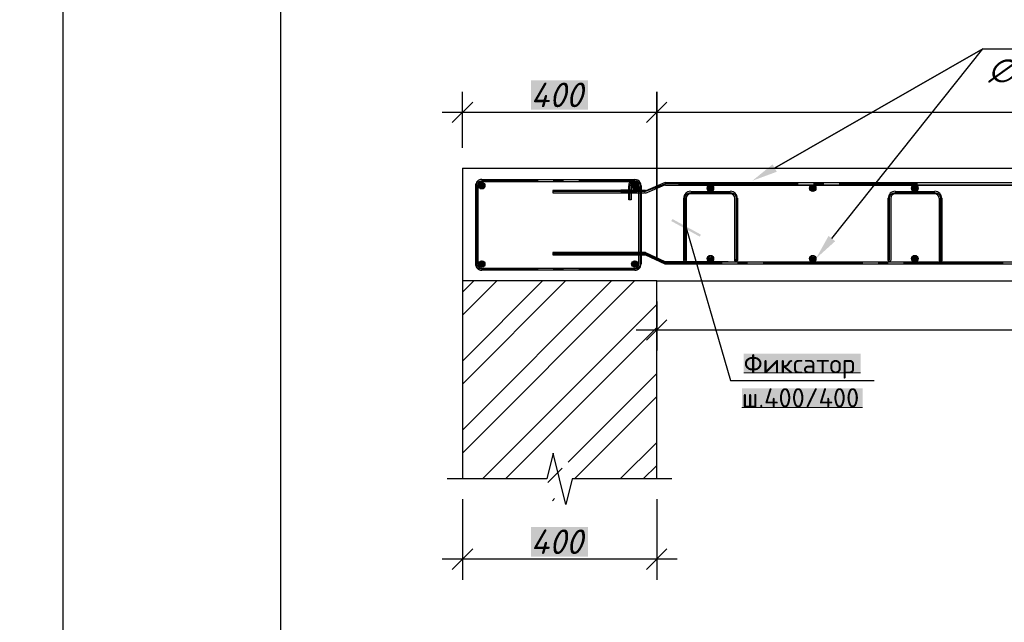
# Model space of a CAD drawing. Header units: millimetres. Extents: x 363306 to 7757304, y 1022887 to 1207196.
# Tile 630 of 656: x 2169090 to 2178129, y 1065381 to 1070910. Entities that reach past the tile are written whole.
import ezdxf

# ---------------------------------------------------------------- set-up
doc = ezdxf.new("R2010")
doc.units = ezdxf.units.MM
for name, color, linetype in [('0 @ 100', 7, 'Continuous'), ('PDF3_0', 7, 'Continuous'), ('PDF3__Армирования', 1, 'Continuous'), ('PDF3_Text', 7, 'Continuous')]:
    doc.layers.add(name, color=color, linetype=linetype)
doc.layers.add('ACO-текст', color=7, linetype='Continuous', lineweight=20)
doc.layers.add('PDF3_.', color=7, linetype='Continuous', true_color=0x003366)
doc.layers.add('PDF3__ось', color=7, linetype='Continuous', true_color=0x989898)
doc.styles.add('iso', font='isocpeur.TTF')
doc.styles.add('PDF ISOCPEUR', font='isocpeur.TTF')
doc.styles.add('PDF ISOCPEUR Italic', font='isocpeui.ttf')
doc.styles.add('ГОСТ 2.304', font='isocpeui.ttf')

msp = doc.modelspace()

# ---------------------------------------------------------------- linework, layer by layer
at = {"color": 5}
msp.add_lwpolyline([(2169488.103, 1088678.072), (2211488.103, 1088678.072), (2211488.103, 1058978.072), (2169488.103, 1058978.072)], close=True, dxfattribs=at)
at = {"color": 5, "lineweight": 30}
msp.add_lwpolyline([(2171488.103, 1088178.072), (2210988.103, 1088178.072), (2210988.103, 1059478.072), (2171488.103, 1059478.072)], close=True, dxfattribs=at)
at = {"layer": 'PDF3_.', "lineweight": 0, "elevation": 0}
for points in [[(2173154.507, 1068409.18), (2173258.538, 1068513.211)], [(2173154.507, 1067777.774), (2173889.944, 1068513.211)], [(2173154.507, 1067144.924), (2174522.794, 1068513.211)], [(2173154.507, 1068198.23), (2173469.488, 1068513.211)], [(2173154.507, 1067566.824), (2174100.894, 1068513.211)], [(2173154.507, 1066933.973), (2174732.3, 1068513.211)], [(2173339.45, 1066698.46), (2174937.471, 1068296.481)], [(2173550.4, 1066698.46), (2174937.471, 1068085.531)], [(2174124.012, 1066851.616), (2174937.471, 1067663.63)], [(2174181.806, 1066698.46), (2174937.471, 1067454.125)], [(2174603.707, 1066698.46), (2174937.471, 1067032.224)], [(2174814.657, 1066698.46), (2174937.471, 1066821.274)], [(2173937.624, 1066663.784), (2174070.552, 1066796.711)], [(2173979.525, 1066494.734), (2173999.753, 1066516.407)]]:
    msp.add_lwpolyline(points, dxfattribs=at)
at = {"layer": 'PDF3_0', "lineweight": 25, "elevation": 0}
for points in [[(2177931.23, 1070641.496), (2176019.674, 1069547.734)], [(2174937.471, 1070247.048), (2174937.471, 1068701.043)], [(2175031.387, 1070153.132), (2174843.554, 1069965.3)]]:
    msp.add_lwpolyline(points, close=True, dxfattribs=at)
for points in [[(2176545.605, 1068901.879), (2177931.23, 1070641.496), (2177941.344, 1070641.496), (2179548.034, 1070641.496)], [(2173154.507, 1069734.121), (2173154.507, 1070247.048)], [(2173248.424, 1070153.132), (2173060.591, 1069965.3)], [(2175125.303, 1070059.216), (2172966.675, 1070059.216)], [(2186388.024, 1070059.216), (2174749.638, 1070059.216)], [(2174937.471, 1068323.933), (2174937.471, 1067874.58)], [(2175031.387, 1068156.329), (2174843.554, 1067968.497)], [(2188264.903, 1068062.413), (2174749.638, 1068062.413)], [(2175077.622, 1066698.46), (2174937.471, 1066698.46), (2174163.023, 1066698.46), (2174103.784, 1066462.947), (2173986.749, 1066932.529), (2173928.955, 1066698.46), (2173154.507, 1066698.46), (2173012.911, 1066698.46)], [(2174937.471, 1066698.46), (2174937.471, 1066698.46)], [(2173154.507, 1066510.628), (2173154.507, 1065772.302)], [(2174937.471, 1066510.628), (2174937.471, 1065772.302)], [(2173248.424, 1066054.051), (2173060.591, 1065866.218)], [(2174843.554, 1065866.218), (2175031.387, 1066054.051)], [(2175125.303, 1065960.135), (2172966.675, 1065960.135)]]:
    msp.add_lwpolyline(points, dxfattribs=at)
at = {"layer": 'PDF3_0', "lineweight": 30, "elevation": 0}
for points in [[(2173154.507, 1069546.289), (2173154.507, 1068514.655)], [(2188077.071, 1069543.399), (2173154.507, 1069543.399)], [(2174937.471, 1066698.46), (2174937.471, 1068514.655), (2173154.507, 1068514.655), (2173154.507, 1066698.46)], [(2188077.071, 1068510.321), (2174937.471, 1068510.321)]]:
    msp.add_lwpolyline(points, dxfattribs=at)
at = {"layer": 'PDF3_0', "color": 251, "lineweight": 20, "true_color": 0x636466, "elevation": 0}
for points in [[(2173303.328, 1069385.909), (2173332.226, 1069414.806)], [(2173304.773, 1069378.685), (2173340.895, 1069413.361)], [(2173306.218, 1069398.913), (2173319.222, 1069411.917)], [(2173307.663, 1069371.46), (2173346.674, 1069411.917)], [(2173311.998, 1069367.126), (2173352.454, 1069407.582)], [(2173316.332, 1069362.791), (2173356.788, 1069401.802)], [(2173322.112, 1069358.457), (2173359.678, 1069396.023)], [(2173329.336, 1069357.012), (2173361.123, 1069388.799)], [(2173340.895, 1069358.457), (2173361.123, 1069378.685)], [(2174709.182, 1069391.688), (2174732.3, 1069414.806)], [(2174709.182, 1069381.574), (2174742.414, 1069414.806)], [(2174710.627, 1069374.35), (2174749.638, 1069413.361)], [(2174714.961, 1069368.571), (2174755.418, 1069409.027)], [(2174719.296, 1069364.236), (2174759.752, 1069404.692)], [(2174725.075, 1069359.901), (2174764.087, 1069398.913)], [(2174730.855, 1069358.457), (2174766.976, 1069393.133)], [(2174739.524, 1069357.012), (2174766.976, 1069384.464)], [(2174753.973, 1069362.791), (2174761.197, 1069370.015)], [(2174709.182, 1068673.591), (2174732.3, 1068696.708)], [(2174709.182, 1068664.921), (2174742.414, 1068696.708)], [(2174710.627, 1068656.252), (2174749.638, 1068695.264)], [(2174714.961, 1068650.473), (2174755.418, 1068690.929)], [(2174719.296, 1068646.138), (2174759.752, 1068686.594)], [(2174725.075, 1068641.804), (2174764.087, 1068680.815)], [(2174730.855, 1068640.359), (2174766.976, 1068675.035)], [(2174739.524, 1068638.914), (2174766.976, 1068666.366)], [(2174753.973, 1068644.693), (2174761.197, 1068651.918)]]:
    msp.add_lwpolyline(points, dxfattribs=at)
at = {"layer": 'PDF3_0', "color": 22, "lineweight": 20, "true_color": 0xb82d00, "elevation": 0}
for points in [[(2175402.717, 1069362.791), (2175431.614, 1069391.688)], [(2175405.607, 1069352.677), (2175443.173, 1069390.244)], [(2175409.941, 1069344.008), (2175450.398, 1069385.909)], [(2175417.166, 1069338.228), (2175456.177, 1069378.685)], [(2175425.835, 1069335.339), (2175460.512, 1069370.015)], [(2175437.394, 1069335.339), (2175460.512, 1069357.012)], [(2176341.879, 1069362.791), (2176370.776, 1069391.688)], [(2176343.324, 1069352.677), (2176380.89, 1069390.244)], [(2176347.659, 1069344.008), (2176389.56, 1069385.909)], [(2176354.883, 1069338.228), (2176395.339, 1069378.685)], [(2176363.552, 1069335.339), (2176398.229, 1069370.015)], [(2176376.556, 1069335.339), (2176398.229, 1069357.012)], [(2177279.596, 1069362.791), (2177309.939, 1069391.688)], [(2177282.486, 1069352.677), (2177320.053, 1069390.244)], [(2177286.821, 1069344.008), (2177327.277, 1069385.909)], [(2177294.045, 1069338.228), (2177333.056, 1069378.685)], [(2177302.714, 1069335.339), (2177337.391, 1069370.015)], [(2177315.718, 1069335.339), (2177337.391, 1069357.012)], [(2175402.717, 1068712.602), (2175435.949, 1068745.834)], [(2175404.162, 1068725.606), (2175422.945, 1068744.389)], [(2175407.052, 1068702.488), (2175446.063, 1068741.499)], [(2175412.831, 1068695.264), (2175453.287, 1068737.165)], [(2175420.055, 1068690.929), (2175457.622, 1068728.495)], [(2175430.169, 1068688.039), (2175460.512, 1068719.826)], [(2175446.063, 1068690.929), (2175457.622, 1068702.488)], [(2176341.879, 1068712.602), (2176375.111, 1068745.834)], [(2176343.324, 1068725.606), (2176362.107, 1068744.389)], [(2176344.769, 1068702.488), (2176385.225, 1068741.499)], [(2176350.548, 1068695.264), (2176391.004, 1068737.165)], [(2176357.773, 1068690.929), (2176396.784, 1068728.495)], [(2176367.887, 1068688.039), (2176399.674, 1068719.826)], [(2176383.78, 1068690.929), (2176395.339, 1068702.488)], [(2177281.041, 1068712.602), (2177314.273, 1068745.834)], [(2177281.041, 1068725.606), (2177299.824, 1068744.389)], [(2177283.931, 1068702.488), (2177322.942, 1068741.499)], [(2177289.71, 1068695.264), (2177330.167, 1068737.165)], [(2177296.935, 1068690.929), (2177335.946, 1068728.495)], [(2177307.049, 1068688.039), (2177337.391, 1068719.826)], [(2177322.942, 1068690.929), (2177334.501, 1068702.488)]]:
    msp.add_lwpolyline(points, dxfattribs=at)
at = {"layer": 'PDF3_0', "color": 5, "lineweight": 25, "elevation": 0}
for points in [[(2175207.66, 1069000.13), (2175613.667, 1067600.056), (2176934.274, 1067600.056)], [(2175671.462, 1068689.484), (2175655.568, 1068703.933)], [(2175665.682, 1068688.039), (2175655.568, 1068698.153)], [(2175674.352, 1068690.929), (2175658.458, 1068708.267)], [(2175677.241, 1068695.264), (2175662.793, 1068709.712)], [(2175678.686, 1068701.043), (2175668.572, 1068711.157)], [(2177548.341, 1068689.484), (2177532.448, 1068703.933)], [(2177542.562, 1068688.039), (2177532.448, 1068698.153)], [(2177552.676, 1068690.929), (2177535.337, 1068708.267)], [(2177554.121, 1068695.264), (2177539.672, 1068709.712)], [(2177555.566, 1068701.043), (2177545.451, 1068711.157)]]:
    msp.add_lwpolyline(points, dxfattribs=at)
at = {"layer": 'PDF3_0', "color": 251, "lineweight": 20, "true_color": 0x636466, "elevation": 0}
for points in [[(2173332.226, 1068696.708), (2173303.328, 1068669.256)], [(2173340.895, 1068696.708), (2173304.773, 1068660.587)], [(2173319.222, 1068693.819), (2173306.218, 1068680.815)], [(2173346.674, 1068693.819), (2173307.663, 1068653.363)], [(2173352.454, 1068689.484), (2173311.998, 1068649.028)], [(2173356.788, 1068683.705), (2173316.332, 1068644.693)], [(2173359.678, 1068677.925), (2173322.112, 1068640.359)], [(2173361.123, 1068670.701), (2173329.336, 1068638.914)], [(2173361.123, 1068660.587), (2173340.895, 1068640.359)]]:
    msp.add_lwpolyline(points, close=True, dxfattribs=at)
at = {"layer": 'PDF3_0', "color": 7, "lineweight": 0, "true_color": 0xffffff, "elevation": 0}
for points in [[(2175736.481, 1067669.41), (2176810.015, 1067669.41)], [(2175719.142, 1067352.984), (2176827.354, 1067352.984)]]:
    msp.add_lwpolyline(points, dxfattribs=at)
at = {"layer": 'PDF3_0', "color": 7, "true_color": 0xffffff, "transparency": 33554559}
for points in [[(2173784.468, 1070353.968, 0), (2173784.468, 1070083.779, 0), (2174307.509, 1070353.968, 0)], [(2173784.468, 1070083.779, 0), (2174307.509, 1070353.968, 0), (2174307.509, 1070083.779, 0)], [(2175736.481, 1067845.683, 0), (2176810.015, 1067845.683, 0), (2175736.481, 1067669.41, 0)], [(2176810.015, 1067845.683, 0), (2175736.481, 1067669.41, 0), (2176810.015, 1067669.41, 0)], [(2175719.142, 1067529.258, 0), (2176827.354, 1067529.258, 0), (2175719.142, 1067352.984, 0)], [(2176827.354, 1067529.258, 0), (2175719.142, 1067352.984, 0), (2176827.354, 1067352.984, 0)], [(2173784.468, 1066254.887, 0), (2173784.468, 1065984.697, 0), (2174307.509, 1066254.887, 0)], [(2173784.468, 1065984.697, 0), (2174307.509, 1066254.887, 0), (2174307.509, 1065984.697, 0)]]:
    msp.add_solid(points, dxfattribs=at)
at = {"layer": 'PDF3_0', "transparency": 33554559}
for points in [[(2176039.902, 1069514.502, 0), (2175815.948, 1069432.145, 0), (2176000.891, 1069582.411, 0)], [(2176039.902, 1069514.502, 0), (2175815.948, 1069432.145, 0), (2176000.891, 1069582.411, 0)], [(2176575.947, 1068877.317, 0), (2176399.674, 1068718.381, 0), (2176515.263, 1068926.442, 0)]]:
    msp.add_solid(points, dxfattribs=at)
at = {"layer": 'PDF3_0', "color": 5, "transparency": 33554559}
for points in [[(2175333.363, 1068919.218, 0), (2175081.957, 1069081.042, 0), (2175071.843, 1069062.259, 0)], [(2175343.478, 1068938.001, 0), (2175333.363, 1068919.218, 0), (2175081.957, 1069081.042, 0)]]:
    msp.add_solid(points, dxfattribs=at)
at = {"layer": 'PDF3__Армирования', "color": 251, "lineweight": 30, "true_color": 0x636466, "elevation": 0}
for points in [[(2173332.226, 1069443.704), (2174738.079, 1069443.704)], [(2174738.079, 1069422.031), (2173332.226, 1069422.031)], [(2173275.876, 1068667.811), (2173275.876, 1069385.909)], [(2173296.104, 1069385.909), (2173296.104, 1068667.811)], [(2174738.079, 1069329.559), (2174608.041, 1069329.559), (2174608.041, 1069349.787), (2174738.079, 1069349.787)], [(2174701.958, 1069385.909), (2174701.958, 1069257.316), (2174681.729, 1069257.316), (2174681.729, 1069385.909)], [(2174774.201, 1068667.811), (2174774.201, 1069385.909)], [(2174794.429, 1069385.909), (2174794.429, 1068667.811)], [(2173332.226, 1068631.69), (2174738.079, 1068631.69)], [(2174738.079, 1068611.461), (2173332.226, 1068611.461)]]:
    msp.add_lwpolyline(points, dxfattribs=at)
at = {"layer": 'PDF3__Армирования', "lineweight": 30, "elevation": 0}
for points in [[(2174830.551, 1069342.563), (2173985.305, 1069342.563), (2173985.305, 1069322.335), (2174826.216, 1069322.335)], [(2175015.493, 1069414.806), (2174839.22, 1069341.118)], [(2175019.828, 1069391.688), (2175326.139, 1069391.688)], [(2175326.139, 1069413.361), (2175024.162, 1069413.361)], [(2187932.585, 1069391.688), (2175301.576, 1069391.688), (2188049.619, 1069391.688), (2188049.619, 1069413.361), (2175305.911, 1069413.361)], [(2175545.759, 1069413.361), (2176083.248, 1069413.361)], [(2176083.248, 1069391.688), (2175545.759, 1069391.688)], [(2174830.551, 1068773.286), (2173985.305, 1068773.286), (2173985.305, 1068753.058), (2174826.216, 1068753.058)], [(2175015.493, 1068689.484), (2174839.22, 1068771.841)], [(2175214.885, 1068688.039), (2188045.284, 1068688.039), (2188045.284, 1068667.811), (2175019.828, 1068667.811)], [(2175594.884, 1068688.039), (2175024.162, 1068688.039)], [(2175210.55, 1068667.811), (2175136.862, 1068667.811)]]:
    msp.add_lwpolyline(points, dxfattribs=at)
for points in [[(2174833.44, 1069319.445), (2175011.159, 1069394.578, 0.10855315), (2175019.105, 1069393.133)], [(2174825.493, 1068753.058, -0.10854498), (2174833.44, 1068751.613), (2175011.159, 1068669.256)]]:
    msp.add_lwpolyline(points, format="xyb", dxfattribs=at)
at = {"layer": 'PDF3__Армирования', "color": 172, "lineweight": 30, "true_color": 0x0000dd, "elevation": 0}
for points in [[(2175249.561, 1069333.894), (2175615.112, 1069333.894)], [(2177126.441, 1069333.894), (2177491.991, 1069333.894)], [(2175185.987, 1068699.598), (2175185.987, 1069271.765)], [(2175209.105, 1069271.765), (2175209.105, 1068699.598)], [(2175615.112, 1069310.776), (2175249.561, 1069310.776)], [(2175655.568, 1068699.598), (2175655.568, 1069271.765)], [(2175678.686, 1069271.765), (2175678.686, 1068699.598)], [(2177062.867, 1068699.598), (2177062.867, 1069271.765)], [(2177085.984, 1069271.765), (2177085.984, 1068699.598)], [(2177491.991, 1069310.776), (2177126.441, 1069310.776)], [(2177532.448, 1068699.598), (2177532.448, 1069271.765)], [(2177555.566, 1069271.765), (2177555.566, 1068699.598)]]:
    msp.add_lwpolyline(points, dxfattribs=at)
at = {"layer": 'PDF3__Армирования', "color": 251, "lineweight": 30, "true_color": 0x636466}
for centre in [(2173331.504, 1069386.632, 0), (2174737.357, 1069386.632, 0), (2173331.504, 1068668.534, 0), (2173331.504, 1068668.534, 0), (2174737.357, 1068668.534, 0)]:
    msp.add_circle(centre, 29.619, dxfattribs=at)
at = {"layer": 'PDF3__Армирования', "lineweight": 30}
for centre in [(2175430.892, 1069363.514, 0), (2175430.892, 1069363.514, 0), (2176370.054, 1069363.514, 0), (2176370.054, 1069363.514, 0), (2177307.772, 1069363.514, 0), (2177307.772, 1069363.514, 0), (2175430.892, 1068717.659, 0), (2175430.892, 1068717.659, 0), (2176370.054, 1068717.659, 0), (2176370.054, 1068717.659, 0), (2177307.772, 1068717.659, 0), (2177307.772, 1068717.659, 0)]:
    msp.add_circle(centre, 29.619, dxfattribs=at)
at = {"layer": 'PDF3__Армирования', "color": 172, "lineweight": 30, "true_color": 0x0000dd}
for centre in [(2175666.405, 1068700.321, 0), (2177543.284, 1068700.321, 0)]:
    msp.add_circle(centre, 10.836, dxfattribs=at)
at = {"layer": 'PDF3__Армирования', "color": 251, "lineweight": 30, "true_color": 0x636466}
for centre, radius, start, end in [((2173331.503, 1069386.631, 0), 57.072, 89.9999956, 180.0000044), ((2173331.503, 1069386.631, 0), 36.844, 90.0000032, 179.9999968), ((2174737.357, 1069386.631, 0), 57.072, 359.9999956, 180.0000044), ((2174737.357, 1069386.631, 0), 36.844, 0.0000032, 179.9999968), ((2174737.357, 1069386.631, 0), 57.072, 269.9999956, 90.0000044), ((2174737.357, 1069386.631, 0), 36.844, 270.0000032, 89.9999968), ((2173331.503, 1068668.534, 0), 57.072, 179.9999956, 270.0000044), ((2173331.503, 1068668.534, 0), 36.844, 180.0000032, 269.9999968), ((2174737.357, 1068668.534, 0), 36.844, 270.0000032, 359.9999968), ((2174737.357, 1068668.534, 0), 57.072, 269.9999956, 0.0000044)]:
    msp.add_arc(centre, radius, start, end, dxfattribs=at)
at = {"layer": 'PDF3__Армирования', "lineweight": 30}
for centre, radius, start, end in [((2174829.828, 1069324.502, 0), 18.061, 65.2203421, 90.0000058), ((2175023.44, 1069432.867, 0), 18.061, 245.2203421, 270.0000058), ((2174825.493, 1069304.274, 0), 18.061, 65.2203421, 90.0000058), ((2174829.828, 1068755.225, 0), 18.061, 65.2203421, 90.0000058), ((2175019.106, 1068687.313, 0), 18.057, 245.2179088, 269.999423), ((2175023.44, 1068707.545, 0), 18.061, 245.2203421, 270.0000058)]:
    msp.add_arc(centre, radius, start, end, dxfattribs=at)
at = {"layer": 'PDF3__Армирования', "color": 172, "lineweight": 30, "true_color": 0x0000dd}
for centre, radius, start, end in [((2175248.839, 1069272.487, 0), 62.852, 89.9999943, 180.0000057), ((2175614.39, 1069272.487, 0), 62.852, 359.9999943, 90.0000057), ((2177125.718, 1069272.487, 0), 62.852, 89.9999943, 180.0000057), ((2177491.269, 1069272.487, 0), 62.852, 359.9999943, 90.0000057), ((2175248.839, 1069272.487, 0), 39.734, 90.0000017, 179.9999983), ((2175614.39, 1069272.487, 0), 39.734, 0.0000017, 89.9999983), ((2177125.718, 1069272.487, 0), 39.734, 90.0000017, 179.9999983), ((2177491.269, 1069272.487, 0), 39.734, 0.0000017, 89.9999983), ((2175196.824, 1068700.321, 0), 10.836, 179.9835196, 0.0000491), ((2177073.703, 1068700.321, 0), 10.836, 179.9835196, 0.0000491)]:
    msp.add_arc(centre, radius, start, end, dxfattribs=at)
at = {"layer": 'PDF3__ось', "color": 251, "lineweight": 25, "true_color": 0x636466, "elevation": 0}
for points in [[(2173848.042, 1068621.575), (2173332.226, 1068621.575), (2173325.001, 1068623.02), (2173316.332, 1068624.465), (2173309.108, 1068627.355), (2173301.884, 1068633.134), (2173297.549, 1068638.914), (2173291.769, 1068644.693), (2173288.88, 1068651.918), (2173285.99, 1068660.587), (2173285.99, 1068667.811), (2173285.99, 1069385.909), (2173285.99, 1069394.578), (2173288.88, 1069401.802), (2173291.769, 1069409.027), (2173297.549, 1069416.251), (2173301.884, 1069422.031), (2173309.108, 1069426.365), (2173316.332, 1069429.255), (2173325.001, 1069432.145), (2173332.226, 1069432.145), (2173848.042, 1069432.145)], [(2173988.194, 1069432.145), (2174082.111, 1069432.145)], [(2174691.843, 1069257.316), (2174691.843, 1069385.909), (2174691.843, 1069394.578), (2174694.733, 1069403.247), (2174699.068, 1069410.472), (2174703.402, 1069417.696), (2174710.627, 1069423.475), (2174717.851, 1069427.81), (2174725.075, 1069430.7), (2174733.745, 1069432.145), (2174742.414, 1069432.145), (2174751.083, 1069430.7), (2174758.307, 1069427.81), (2174765.532, 1069423.475), (2174772.756, 1069417.696), (2174777.091, 1069410.472), (2174781.425, 1069403.247), (2174784.315, 1069394.578), (2174784.315, 1069385.909), (2174784.315, 1068667.811), (2174784.315, 1068660.587), (2174781.425, 1068651.918), (2174778.535, 1068644.693), (2174774.201, 1068638.914), (2174768.421, 1068633.134), (2174761.197, 1068627.355), (2174753.973, 1068624.465), (2174746.748, 1068623.02), (2174738.079, 1068621.575), (2174223.707, 1068621.575)], [(2174223.707, 1069432.145), (2174738.079, 1069432.145), (2174746.748, 1069432.145), (2174755.418, 1069429.255), (2174762.642, 1069426.365), (2174769.866, 1069420.586), (2174775.646, 1069414.806), (2174779.98, 1069407.582), (2174782.87, 1069398.913), (2174784.315, 1069390.244), (2174784.315, 1069381.574), (2174782.87, 1069372.905), (2174779.98, 1069365.681), (2174775.646, 1069358.457), (2174769.866, 1069351.232), (2174762.642, 1069346.898), (2174755.418, 1069342.563), (2174746.748, 1069341.118), (2174738.079, 1069339.673), (2174608.041, 1069339.673)], [(2174082.111, 1068621.575), (2173988.194, 1068621.575)]]:
    msp.add_lwpolyline(points, dxfattribs=at)
at = {"layer": 'PDF3__ось', "lineweight": 25, "elevation": 0}
for points in [[(2175326.139, 1069403.247), (2175021.273, 1069403.247), (2174831.995, 1069332.449), (2173985.305, 1069332.449)], [(2175136.862, 1069403.247), (2175304.466, 1069403.247), (2175841.956, 1069403.247)], [(2176236.404, 1069403.247), (2175518.306, 1069403.247)], [(2176471.917, 1069403.247), (2176378.001, 1069403.247)], [(2177331.611, 1069403.247), (2176612.069, 1069403.247)], [(2175197.546, 1068699.598), (2175197.546, 1069271.765), (2175197.546, 1069280.434), (2175200.436, 1069289.103), (2175204.77, 1069296.327), (2175209.105, 1069304.997), (2175216.329, 1069310.776), (2175223.554, 1069316.555), (2175230.778, 1069319.445), (2175239.447, 1069322.335), (2175249.561, 1069322.335), (2175615.112, 1069322.335), (2175623.781, 1069322.335), (2175632.45, 1069319.445), (2175641.12, 1069316.555), (2175648.344, 1069310.776), (2175654.123, 1069304.997), (2175659.903, 1069296.327), (2175662.793, 1069289.103), (2175665.682, 1069280.434), (2175667.127, 1069271.765), (2175667.127, 1068699.598)], [(2177074.426, 1068699.598), (2177074.426, 1069271.765), (2177075.87, 1069280.434), (2177077.315, 1069289.103), (2177081.65, 1069296.327), (2177085.984, 1069304.997), (2177093.209, 1069310.776), (2177100.433, 1069316.555), (2177109.102, 1069319.445), (2177117.771, 1069322.335), (2177126.441, 1069322.335), (2177491.991, 1069322.335), (2177500.661, 1069322.335), (2177509.33, 1069319.445), (2177517.999, 1069316.555), (2177525.223, 1069310.776), (2177531.003, 1069304.997), (2177536.782, 1069296.327), (2177541.117, 1069289.103), (2177542.562, 1069280.434), (2177544.007, 1069271.765), (2177544.007, 1068699.598)], [(2175538.534, 1068677.925), (2175021.273, 1068677.925), (2175018.383, 1068677.925), (2175016.938, 1068677.925), (2175014.048, 1068679.37), (2174831.995, 1068763.172), (2173985.305, 1068763.172)], [(2175772.602, 1068677.925), (2175678.686, 1068677.925)], [(2176828.799, 1068677.925), (2175914.199, 1068677.925)], [(2177062.867, 1068677.925), (2176970.395, 1068677.925)], [(2178119.063, 1068677.925), (2177204.463, 1068677.925)]]:
    msp.add_lwpolyline(points, dxfattribs=at)

# ---------------------------------------------------------------- texts
at = {"color": 0, "lineweight": -2, "ltscale": 5, "insert": (1348958.4, 1070865.149), "char_height": 300, "width": 17773.54363, "attachment_point": 1, "style": 'iso'}
msp.add_mtext('\\pi7162.827;{\\fISOCPEUR|b0|i1|c204|p34;Примечание:\\P\\pi0;1. \\C256;Данный лист читать совместно с листами\\C0; КP- \\P2. Горизонтальные сетки СГ-1, СГ-2, СГ-3  устраиваются по длине в стенах и в перегородках, через каждый 600 мм расстояние по высоте.\\P\\C256;3. Стены  выполнить из газоблока изготавливается автоклавным методом D600/\\PКладку выполнить с применением однорядной перевязки\\P5.Контроль качества материалов и работ выполнять согласно указаниям \\PКМК 2.01.03-19, КМК 3.03.01-98 и ППР.\\P6. Все внутренние дверные отверстие монтажировать на отм. +2,100.\\P7. Прочность клеевого состава или раствора должна обеспечить величину нормального сцепления не менее 1,2 кгс/см².}', dxfattribs=at)
at = {"layer": '0 @ 100', "color": 7, "insert": (761996.908, 1075986.433), "char_height": 318.940213, "width": 19697.5359, "attachment_point": 4, "style": 'ГОСТ 2.304'}
msp.add_mtext('\\pi5457.36288;{\\fISOCPEUR|b1|i1|c204|p34;Характеристика участка строительства:\\P\\pi0;\\P}Расчетная зимняя температура воздух 15 °С.\\PСкоростной напор ветра   - 38кг/м2.\\PВес снегового покрова    - 50кг/м2.\\PКлассификация зданий по функциональной пожарной опасности - Ф 4.1 \\PКоэффициент надежности по назначению - 0.95\\P\\P^IПроектом разработано подъёмник для мало мобильных граждан населения грузоподъемностью 250 кг. скоростью 0,25 см/с. Двери шахт подъёмника противопожарные с пределом огнестойкости El 30. Подъёмники оборудованы кабинами габаритами 1500х1500 мм, ширина дверей кабины обеспечивает проезд инвалидной коляски. Для экстренных случаев подъёмник оснащен дополнительным аккумулятором и механическим спуском для безопасного спуска пассажира в нулевую отметку. Так же в дверях подъёмника установлены замки датчики которые открываются с ключевыми картами, чтобы открыть двери подъёмника.\\P^IС внешней и внутренней стороны наружных стен предусмотрено обшивка из аквапанелей толщиной 12,5мм с утеплением из минераловатной ваты на кварцевой основе, А =0,040 Вт/мС, толщиной 100мм. (по теплотехническому расчету). Наружная отделка из органическое стекло.\\P^IПодрядчик обязан предоставить заказчику сертификаты соответствия и пожарной безопасности на фасадную систему и все применяемые в данной системе материалы и изделия.\\PКонструкции, изделия и материалы применены по действующим стандартам, ТУ, сертификатам. На путях эвакуации используются отделочные материалы, соответствующие требованиям п. 5.25 ШНК 2.01.02-04.\\PОтделка стен с внутренней стороны окраска водоэмульсионными красками светлых тонов. Во внутренней и наружной отделке использованы современные отделочные материалы используемые на территории Республики Узбекистан.\\P^IКрыша - скатная из металлических профилированных листов с полимерными покрытиями с обеих сторон толщ.0,55мм по металлическим конструкциям.\\P^IПо периметру наружных стен устраивается бетонная отмостка. Бетон кл.В 7,5 шириной 1000 мм, толщиной 50 мм по гравийному основанию толщиной 100 мм -150 мм.\\P^IВсе строительно-монтажные работы вести согласно указаний соответствующих строительных норм и проекта производства работ (П.П.Р.) на основании ШНК 3.01.01 - 03 и КМК 3.01.02 - 00.', dxfattribs=at)
at = {"layer": 'ACO-текст', "insert": (2020849.591, 1068504.356), "char_height": 250, "width": 20396.76723, "attachment_point": 1, "style": 'PDF ISOCPEUR Italic'}
msp.add_mtext('\\pi-600,l900,t900;{\\H1.1429x;\\C0;Примечание:}\\P1.^IДанный лист читать совместно с листами КP- \\P2.^IСоединения пересечений стержней арматуры выполнять вязаными стальной  отожженной проволокой d=0.8-1.0мм.\\P3.^IСтыки арматуры должны иметь длину перепуска  L=1000мм для d=20А400, L=1100мм для d=22А400. \\P4.^IСтыки стержней внахлестку должны располагаться вразбежку. При этом площадь сечения рабочих стержней, стыкуемых в одном месте, должна быть не более 50% общей плошади сечения арматуры. \\P5.^IУказания по выполнению арматурных, опалубочных, бетонных работ, допуски при установке арматуры и опалубки, устройству рабочих швов, уходу за бетоном см. КМК 3.03.01-98.', dxfattribs=at)
at = {"layer": 'PDF3_Text', "attachment_point": 7}
for s, insert, char_height, style in [('∅12/12А400', (2177981.801, 1070332.295, 0), 211.1794, 'PDF ISOCPEUR Italic'), ('400', (2173780.134, 1070106.896, 0), 225.2579, 'PDF ISOCPEUR Italic'), ('Фиксатор', (2175736.481, 1067616.639, 0), 175.9831, 'PDF ISOCPEUR'), ('ш.400/400', (2175719.142, 1067352.984, 0), 175.9831, 'PDF ISOCPEUR'), ('400', (2173780.134, 1066007.815, 0), 225.2579, 'PDF ISOCPEUR Italic')]:
    msp.add_mtext(s, dxfattribs=dict(at, insert=insert, char_height=char_height, style=style))

doc.saveas('drawing.dxf')
